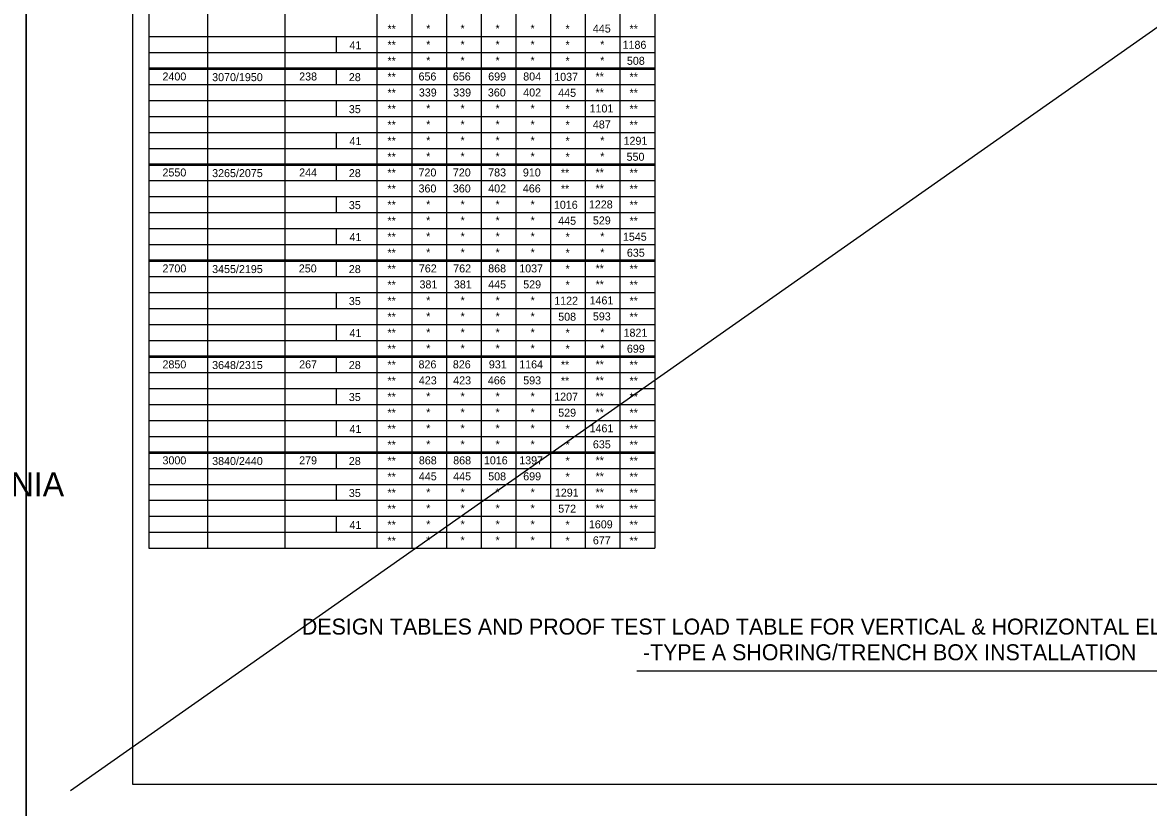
# Model space of a CAD drawing. Extents: x -22562 to -18409, y 3991 to 7171.
# Drawn here: x -21227.2 to -20805, y 4591.8 to 4886.2 of the extents above; entities that cross this region are included whole.
import ezdxf

# ---------------------------------------------------------------- set-up
doc = ezdxf.new("R2010")
doc.units = 0
for name, color, linetype in [('1', 7, 'Continuous'), ('2', 7, 'Continuous'), ('Default', 7, 'Continuous'), ('PLT-BNDY', 7, 'Continuous')]:
    doc.layers.add(name, color=color, linetype=linetype)

msp = doc.modelspace()

# ---------------------------------------------------------------- linework, layer by layer
at = {"layer": '2'}
for p, q in [((-21185.85, 4600.37), (-21185.85, 5164.37)), ((-21179.85, 5147.87), (-21179.85, 4688.99)), ((-20990.1, 5147.87), (-20990.1, 4688.99)), ((-21094.35, 5140.12), (-21094.35, 4688.99)), ((-21157.85, 5134.37), (-21157.85, 4688.99)), ((-21128.85, 5134.37), (-21128.85, 4688.99)), ((-21081.22, 5134.37), (-21081.22, 4688.99)), ((-21068.22, 5134.37), (-21068.22, 4688.99)), ((-21055.22, 5134.37), (-21055.22, 4688.99)), ((-21042.22, 5134.37), (-21042.22, 4688.99)), ((-21029.22, 5134.37), (-21029.22, 4688.99)), ((-21016.22, 5134.37), (-21016.22, 4688.99)), ((-21003.22, 5134.37), (-21003.22, 4688.99)), ((-21179.85, 4880.99), (-20990.1, 4880.99)), ((-21109.6, 4880.99), (-21109.6, 4874.99)), ((-21179.85, 4874.99), (-20990.1, 4874.99)), ((-21179.85, 4869.24), (-20990.1, 4869.24)), ((-21179.85, 4868.74), (-20990.1, 4868.74)), ((-21109.6, 4868.74), (-21109.6, 4862.99)), ((-21179.85, 4862.99), (-20990.1, 4862.99)), ((-21179.85, 4856.99), (-20990.1, 4856.99)), ((-21109.6, 4856.99), (-21109.6, 4850.99)), ((-21179.85, 4850.99), (-20990.1, 4850.99)), ((-21179.85, 4844.99), (-20990.1, 4844.99)), ((-21109.6, 4844.99), (-21109.6, 4838.99)), ((-21179.85, 4838.99), (-20990.1, 4838.99)), ((-21179.85, 4833.24), (-20990.1, 4833.24)), ((-21179.85, 4832.74), (-20990.1, 4832.74)), ((-21109.6, 4832.74), (-21109.6, 4826.99)), ((-21179.85, 4826.99), (-20990.1, 4826.99)), ((-21179.85, 4820.99), (-20990.1, 4820.99)), ((-21109.6, 4820.99), (-21109.6, 4814.99)), ((-21179.85, 4814.99), (-20990.1, 4814.99)), ((-21179.85, 4808.99), (-20990.1, 4808.99)), ((-21109.6, 4808.99), (-21109.6, 4802.99)), ((-21179.85, 4802.99), (-20990.1, 4802.99)), ((-21179.85, 4797.24), (-20990.1, 4797.24)), ((-21179.85, 4796.74), (-20990.1, 4796.74)), ((-21109.6, 4796.74), (-21109.6, 4790.99)), ((-21179.85, 4790.99), (-20990.1, 4790.99)), ((-21179.85, 4784.99), (-20990.1, 4784.99)), ((-21109.6, 4784.99), (-21109.6, 4778.99)), ((-21179.85, 4778.99), (-20990.1, 4778.99)), ((-21179.85, 4772.99), (-20990.1, 4772.99)), ((-21109.6, 4772.99), (-21109.6, 4766.99)), ((-21179.85, 4766.99), (-20990.1, 4766.99)), ((-21179.85, 4761.24), (-20990.1, 4761.24)), ((-21179.85, 4760.74), (-20990.1, 4760.74)), ((-21109.6, 4760.74), (-21109.6, 4754.99)), ((-21179.85, 4754.99), (-20990.1, 4754.99)), ((-21179.85, 4748.99), (-20990.1, 4748.99)), ((-21109.6, 4748.99), (-21109.6, 4742.99)), ((-21179.85, 4742.99), (-20990.1, 4742.99)), ((-21179.85, 4736.99), (-20990.1, 4736.99)), ((-21109.6, 4736.99), (-21109.6, 4730.99)), ((-21179.85, 4730.99), (-20990.1, 4730.99)), ((-21179.85, 4725.24), (-20990.1, 4725.24)), ((-21179.85, 4724.74), (-20990.1, 4724.74)), ((-21109.6, 4724.74), (-21109.6, 4718.99)), ((-21179.85, 4718.99), (-20990.1, 4718.99)), ((-21179.85, 4712.99), (-20990.1, 4712.99)), ((-21109.6, 4712.99), (-21109.6, 4706.99)), ((-21179.85, 4706.99), (-20990.1, 4706.99)), ((-21179.85, 4700.99), (-20990.1, 4700.99)), ((-21109.6, 4700.99), (-21109.6, 4694.99)), ((-21179.85, 4694.99), (-20990.1, 4694.99)), ((-21179.85, 4688.99), (-20990.1, 4688.99)), ((-20996.85, 4642.99), (-20760.85, 4642.99)), ((-20399.85, 4600.37), (-21185.85, 4600.37))]:
    msp.add_line(p, q, dxfattribs=at)
at = {"layer": 'Default'}
msp.add_line((-21209.2, 4598.15), (-20392, 5172.65), dxfattribs=at)
at = {"layer": 'PLT-BNDY'}
for points in [[(-22066.85, 5179.37), (-21225.85, 5179.37), (-21225.85, 4585.37), (-22066.85, 4585.37)], [(-21225.85, 5179.37), (-20384.85, 5179.37), (-20384.85, 4585.37), (-21225.85, 4585.37)]]:
    msp.add_lwpolyline(points, close=True, dxfattribs=at)

# ---------------------------------------------------------------- texts
at = {"layer": '1'}
msp.add_text('COMMONWEALTH OF PENNSYLVANIA', height=9, dxfattribs=at).set_placement((-21433.6, 4708.49))
at = {"layer": '2'}
for s, height, p in [('**', 3, (-21090.35, 4882.37)), ('*', 3, (-21075.85, 4882.49)), ('*', 3, (-21062.97, 4882.49)), ('*', 3, (-21049.85, 4882.49)), ('*', 3, (-21036.72, 4882.49)), ('*', 3, (-21023.6, 4882.37)), ('445', 3, (-21013.35, 4882.49)), ('**', 3, (-20999.6, 4882.37)), ('41', 3, (-21104.6, 4876.24)), ('**', 3, (-21090.35, 4876.37)), ('*', 3, (-21075.85, 4876.49)), ('*', 3, (-21062.97, 4876.49)), ('*', 3, (-21049.85, 4876.49)), ('*', 3, (-21036.72, 4876.49)), ('*', 3, (-21023.6, 4876.37)), ('*', 3, (-21010.6, 4876.49)), ('1186', 3, (-21002.22, 4876.37)), ('**', 3, (-21090.35, 4870.37)), ('*', 3, (-21075.85, 4870.49)), ('*', 3, (-21062.97, 4870.49)), ('*', 3, (-21049.85, 4870.49)), ('*', 3, (-21036.72, 4870.49)), ('*', 3, (-21023.6, 4870.37)), ('*', 3, (-21010.6, 4870.49)), ('508', 3, (-21000.6, 4870.37)), ('2400', 3, (-21174.72, 4864.49)), ('238', 3, (-21123.47, 4864.49)), ('656', 3, (-21078.72, 4864.49)), ('656', 3, (-21065.85, 4864.49)), ('699', 3, (-21052.6, 4864.49)), ('804', 3, (-21039.47, 4864.49)), ('**', 3, (-21012.35, 4864.49)), ('3070/1950', 3, (-21156.1, 4864.24)), ('28', 3, (-21104.85, 4864.24)), ('**', 3, (-21090.35, 4864.37)), ('1037', 3, (-21027.85, 4864.37)), ('**', 3, (-20999.6, 4864.37)), ('**', 3, (-21090.35, 4858.37)), ('339', 3, (-21078.6, 4858.49)), ('339', 3, (-21065.72, 4858.49)), ('360', 3, (-21052.72, 4858.49)), ('402', 3, (-21039.47, 4858.49)), ('445', 3, (-21026.35, 4858.37)), ('**', 3, (-21012.35, 4858.49)), ('**', 3, (-20999.6, 4858.37)), ('35', 3, (-21104.85, 4852.24)), ('**', 3, (-21090.35, 4852.37)), ('*', 3, (-21075.85, 4852.49)), ('*', 3, (-21062.97, 4852.49)), ('*', 3, (-21049.85, 4852.49)), ('*', 3, (-21036.72, 4852.49)), ('*', 3, (-21023.6, 4852.37)), ('1101', 3, (-21014.6, 4852.49)), ('**', 3, (-20999.6, 4852.37)), ('**', 3, (-21090.35, 4846.37)), ('*', 3, (-21075.85, 4846.49)), ('*', 3, (-21062.97, 4846.49)), ('*', 3, (-21049.85, 4846.49)), ('*', 3, (-21036.72, 4846.49)), ('*', 3, (-21023.6, 4846.37)), ('487', 3, (-21013.35, 4846.49)), ('**', 3, (-20999.6, 4846.37)), ('41', 3, (-21104.6, 4840.24)), ('**', 3, (-21090.35, 4840.37)), ('*', 3, (-21075.85, 4840.49)), ('*', 3, (-21062.97, 4840.49)), ('*', 3, (-21049.85, 4840.49)), ('*', 3, (-21036.72, 4840.49)), ('*', 3, (-21023.6, 4840.37)), ('*', 3, (-21010.6, 4840.49)), ('1291', 3, (-21001.85, 4840.37)), ('**', 3, (-21090.35, 4834.37)), ('*', 3, (-21075.85, 4834.49)), ('*', 3, (-21062.97, 4834.49)), ('*', 3, (-21049.85, 4834.49)), ('*', 3, (-21036.72, 4834.49)), ('*', 3, (-21023.6, 4834.37)), ('*', 3, (-21010.6, 4834.49)), ('550', 3, (-21000.72, 4834.37)), ('2550', 3, (-21174.72, 4828.49)), ('3265/2075', 3, (-21156.1, 4828.24)), ('244', 3, (-21123.47, 4828.49)), ('28', 3, (-21104.85, 4828.24)), ('**', 3, (-21090.35, 4828.37)), ('720', 3, (-21078.72, 4828.49)), ('720', 3, (-21065.85, 4828.49)), ('783', 3, (-21052.6, 4828.49)), ('910', 3, (-21039.6, 4828.49)), ('**', 3, (-21025.35, 4828.37)), ('**', 3, (-21012.35, 4828.49)), ('**', 3, (-20999.6, 4828.37)), ('**', 3, (-21090.35, 4822.37)), ('360', 3, (-21078.72, 4822.49)), ('360', 3, (-21065.85, 4822.49)), ('402', 3, (-21052.6, 4822.49)), ('466', 3, (-21039.6, 4822.49)), ('**', 3, (-21025.35, 4822.37)), ('**', 3, (-21012.35, 4822.49)), ('**', 3, (-20999.6, 4822.37)), ('35', 3, (-21104.85, 4816.24)), ('**', 3, (-21090.35, 4816.37)), ('*', 3, (-21075.85, 4816.49)), ('*', 3, (-21062.97, 4816.49)), ('*', 3, (-21049.85, 4816.49)), ('*', 3, (-21036.72, 4816.49)), ('1016', 3, (-21027.97, 4816.37)), ('1228', 3, (-21014.85, 4816.49)), ('**', 3, (-20999.6, 4816.37)), ('**', 3, (-21090.35, 4810.37)), ('*', 3, (-21075.85, 4810.49)), ('*', 3, (-21062.97, 4810.49)), ('*', 3, (-21049.85, 4810.49)), ('*', 3, (-21036.72, 4810.49)), ('445', 3, (-21026.35, 4810.37)), ('529', 3, (-21013.35, 4810.49)), ('**', 3, (-20999.6, 4810.37)), ('41', 3, (-21104.6, 4804.24)), ('**', 3, (-21090.35, 4804.37)), ('*', 3, (-21075.85, 4804.49)), ('*', 3, (-21062.97, 4804.49)), ('*', 3, (-21049.85, 4804.49)), ('*', 3, (-21036.72, 4804.49)), ('*', 3, (-21023.6, 4804.37)), ('*', 3, (-21010.6, 4804.49)), ('1545', 3, (-21002.1, 4804.37)), ('**', 3, (-21090.35, 4798.37)), ('*', 3, (-21075.85, 4798.49)), ('*', 3, (-21062.97, 4798.49)), ('*', 3, (-21049.85, 4798.49)), ('*', 3, (-21036.72, 4798.49)), ('*', 3, (-21023.6, 4798.37)), ('*', 3, (-21010.6, 4798.49)), ('635', 3, (-21000.6, 4798.37)), ('2700', 3, (-21174.72, 4792.49)), ('3455/2195', 3, (-21156.1, 4792.24)), ('250', 3, (-21123.6, 4792.49)), ('28', 3, (-21104.85, 4792.24)), ('**', 3, (-21090.35, 4792.37)), ('762', 3, (-21078.6, 4792.49)), ('762', 3, (-21065.72, 4792.49)), ('868', 3, (-21052.6, 4792.49)), ('1037', 3, (-21040.97, 4792.49)), ('*', 3, (-21023.6, 4792.37)), ('**', 3, (-21012.35, 4792.49)), ('**', 3, (-20999.6, 4792.37)), ('**', 3, (-21090.35, 4786.37)), ('381', 3, (-21078.35, 4786.49)), ('381', 3, (-21065.47, 4786.49)), ('445', 3, (-21052.6, 4786.49)), ('529', 3, (-21039.47, 4786.49)), ('*', 3, (-21023.6, 4786.37)), ('**', 3, (-21012.35, 4786.49)), ('**', 3, (-20999.6, 4786.37)), ('35', 3, (-21104.85, 4780.24)), ('**', 3, (-21090.35, 4780.37)), ('*', 3, (-21075.85, 4780.49)), ('*', 3, (-21062.97, 4780.49)), ('*', 3, (-21049.85, 4780.49)), ('*', 3, (-21036.72, 4780.49)), ('1122', 3, (-21027.85, 4780.37)), ('1461', 3, (-21014.6, 4780.49)), ('**', 3, (-20999.6, 4780.37)), ('**', 3, (-21090.35, 4774.37)), ('*', 3, (-21075.85, 4774.49)), ('*', 3, (-21062.97, 4774.49)), ('*', 3, (-21049.85, 4774.49)), ('*', 3, (-21036.72, 4774.49)), ('508', 3, (-21026.35, 4774.37)), ('593', 3, (-21013.35, 4774.49)), ('**', 3, (-20999.6, 4774.37)), ('41', 3, (-21104.6, 4768.24)), ('**', 3, (-21090.35, 4768.37)), ('*', 3, (-21075.85, 4768.49)), ('*', 3, (-21062.97, 4768.49)), ('*', 3, (-21049.85, 4768.49)), ('*', 3, (-21036.72, 4768.49)), ('*', 3, (-21023.6, 4768.37)), ('*', 3, (-21010.6, 4768.49)), ('1821', 3, (-21001.85, 4768.37)), ('**', 3, (-21090.35, 4762.37)), ('*', 3, (-21075.85, 4762.49)), ('*', 3, (-21062.97, 4762.49)), ('*', 3, (-21049.85, 4762.49)), ('*', 3, (-21036.72, 4762.49)), ('*', 3, (-21023.6, 4762.37)), ('*', 3, (-21010.6, 4762.49)), ('699', 3, (-21000.6, 4762.37)), ('2850', 3, (-21174.72, 4756.49)), ('3648/2315', 3, (-21156.1, 4756.24)), ('267', 3, (-21123.47, 4756.49)), ('28', 3, (-21104.85, 4756.24)), ('**', 3, (-21090.35, 4756.37)), ('826', 3, (-21078.72, 4756.49)), ('826', 3, (-21065.85, 4756.49)), ('931', 3, (-21052.35, 4756.49)), ('1164', 3, (-21040.97, 4756.49)), ('**', 3, (-21025.35, 4756.37)), ('**', 3, (-21012.35, 4756.49)), ('**', 3, (-20999.6, 4756.37)), ('423', 3, (-21078.6, 4750.49)), ('423', 3, (-21065.72, 4750.49)), ('466', 3, (-21052.72, 4750.49)), ('593', 3, (-21039.47, 4750.49)), ('**', 3, (-21012.35, 4750.49)), ('**', 3, (-21090.35, 4750.37)), ('**', 3, (-21025.35, 4750.37)), ('**', 3, (-20999.6, 4750.37)), ('35', 3, (-21104.85, 4744.24)), ('**', 3, (-21090.35, 4744.37)), ('*', 3, (-21075.85, 4744.49)), ('*', 3, (-21062.97, 4744.49)), ('*', 3, (-21049.85, 4744.49)), ('*', 3, (-21036.72, 4744.49)), ('1207', 3, (-21027.85, 4744.37)), ('**', 3, (-21012.35, 4744.49)), ('**', 3, (-20999.6, 4744.37)), ('**', 3, (-21090.35, 4738.37)), ('*', 3, (-21075.85, 4738.49)), ('*', 3, (-21062.97, 4738.49)), ('*', 3, (-21049.85, 4738.49)), ('*', 3, (-21036.72, 4738.49)), ('529', 3, (-21026.35, 4738.37)), ('**', 3, (-21012.35, 4738.49)), ('**', 3, (-20999.6, 4738.37)), ('41', 3, (-21104.6, 4732.24)), ('**', 3, (-21090.35, 4732.37)), ('*', 3, (-21075.85, 4732.49)), ('*', 3, (-21062.97, 4732.49)), ('*', 3, (-21049.85, 4732.49)), ('*', 3, (-21036.72, 4732.49)), ('*', 3, (-21023.6, 4732.37)), ('1461', 3, (-21014.6, 4732.49)), ('**', 3, (-20999.6, 4732.37)), ('**', 3, (-21090.35, 4726.37)), ('*', 3, (-21075.85, 4726.49)), ('*', 3, (-21062.97, 4726.49)), ('*', 3, (-21049.85, 4726.49)), ('*', 3, (-21036.72, 4726.49)), ('*', 3, (-21023.6, 4726.37)), ('635', 3, (-21013.35, 4726.49)), ('**', 3, (-20999.6, 4726.37)), ('3000', 3, (-21174.72, 4720.49)), ('3840/2440', 3, (-21156.1, 4720.24)), ('279', 3, (-21123.47, 4720.49)), ('28', 3, (-21104.85, 4720.24)), ('**', 3, (-21090.35, 4720.37)), ('868', 3, (-21078.6, 4720.49)), ('868', 3, (-21065.72, 4720.49)), ('1016', 3, (-21054.22, 4720.49)), ('1397', 3, (-21040.97, 4720.49)), ('*', 3, (-21023.6, 4720.37)), ('**', 3, (-21012.35, 4720.49)), ('**', 3, (-20999.6, 4720.37)), ('**', 3, (-21090.35, 4714.37)), ('445', 3, (-21078.6, 4714.49)), ('445', 3, (-21065.72, 4714.49)), ('508', 3, (-21052.6, 4714.49)), ('699', 3, (-21039.47, 4714.49)), ('*', 3, (-21023.6, 4714.37)), ('**', 3, (-21012.35, 4714.49)), ('**', 3, (-20999.6, 4714.37)), ('35', 3, (-21104.85, 4708.24)), ('**', 3, (-21090.35, 4708.37)), ('*', 3, (-21075.85, 4708.49)), ('*', 3, (-21062.97, 4708.49)), ('*', 3, (-21049.85, 4708.49)), ('*', 3, (-21036.72, 4708.49)), ('1291', 3, (-21027.6, 4708.37)), ('**', 3, (-21012.35, 4708.49)), ('**', 3, (-20999.6, 4708.37)), ('**', 3, (-21090.35, 4702.37)), ('*', 3, (-21075.85, 4702.49)), ('*', 3, (-21062.97, 4702.49)), ('*', 3, (-21049.85, 4702.49)), ('*', 3, (-21036.72, 4702.49)), ('572', 3, (-21026.35, 4702.37)), ('**', 3, (-21012.35, 4702.49)), ('**', 3, (-20999.6, 4702.37)), ('41', 3, (-21104.6, 4696.24)), ('**', 3, (-21090.35, 4696.37)), ('*', 3, (-21075.85, 4696.49)), ('*', 3, (-21062.97, 4696.49)), ('*', 3, (-21049.85, 4696.49)), ('*', 3, (-21036.72, 4696.49)), ('*', 3, (-21023.6, 4696.37)), ('1609', 3, (-21014.85, 4696.49)), ('**', 3, (-20999.6, 4696.37)), ('**', 3, (-21090.35, 4690.37)), ('*', 3, (-21075.85, 4690.49)), ('*', 3, (-21062.97, 4690.49)), ('*', 3, (-21049.85, 4690.49)), ('*', 3, (-21036.72, 4690.49)), ('*', 3, (-21023.6, 4690.37)), ('677', 3, (-21013.35, 4690.49)), ('**', 3, (-20999.6, 4690.37)), ('DESIGN TABLES AND PROOF TEST LOAD TABLE FOR VERTICAL & HORIZONTAL ELLIPTICAL PIPES', 6, (-21122.47, 4656.62)), ('-TYPE A SHORING/TRENCH BOX INSTALLATION', 6, (-20994.6, 4646.99))]:
    msp.add_text(s, height=height, dxfattribs=at).set_placement(p)

doc.saveas('drawing.dxf')
